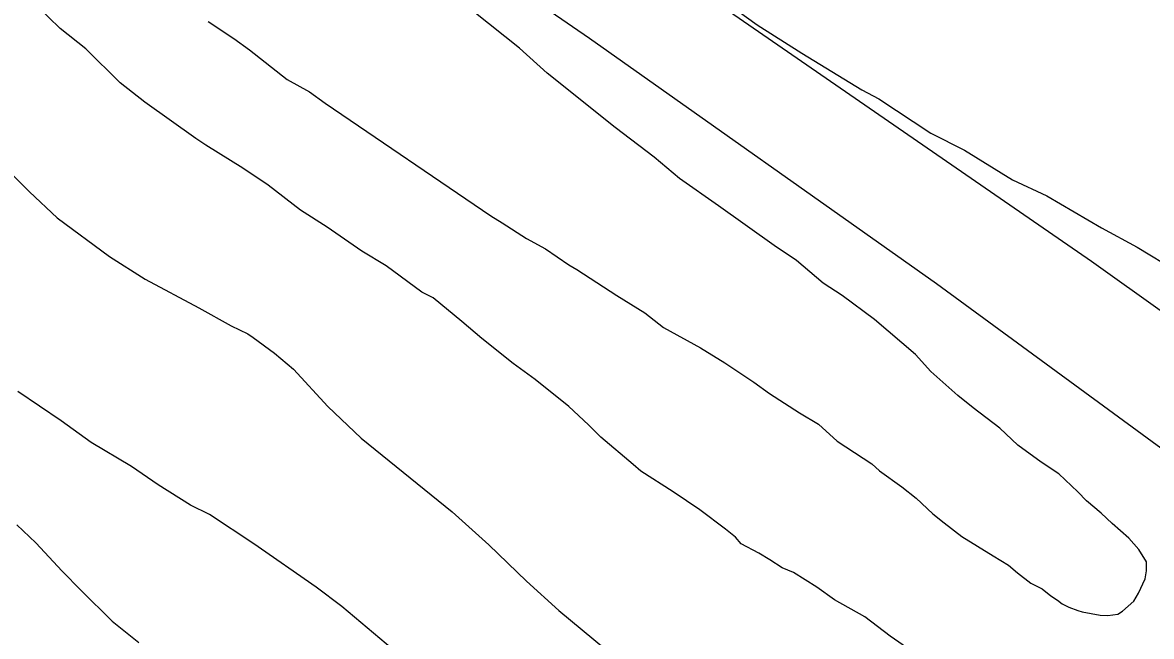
# Model space of a CAD drawing. Extents: x 3324104 to 3361979, y 612876 to 638273.
# Drawn here: x 3343296.8 to 3343790.2, y 634386.3 to 634654.7 of the extents above; entities that cross this region are included whole.
import ezdxf

# ---------------------------------------------------------------- set-up
doc = ezdxf.new("R2010")
doc.units = 0
for name, color, linetype in [('V-DTCH-CNTR', 7, 'Continuous'), ('V-SITE-VEGE', 7, 'Continuous'), ('V-TOPO-SHOR', 7, 'Continuous')]:
    doc.layers.add(name, color=color, linetype=linetype)

msp = doc.modelspace()

# ---------------------------------------------------------------- linework, layer by layer
at = {"layer": 'V-DTCH-CNTR'}
msp.add_lwpolyline([(3344106.42, 634307.15), (3344050.92, 634345.85), (3343891.16, 634459.4), (3343764.08, 634550.31), (3343605.83, 634659.43), (3343411.21, 634776.48), (3343304.58, 634852.19), (3343144.83, 634966.14), (3342980.99, 635075.38), (3342843.16, 635168.11), (3342677.93, 635286.97), (3342633.12, 635321.05), (3342647.82, 635355.88), (3342695.77, 635471.89), (3342735.07, 635575.69), (3342758.23, 635622.94)], dxfattribs=at)
at = {"layer": 'V-SITE-VEGE'}
for p, q in [((3343589.71, 634674.08), (3343617.92, 634653.71)), ((3343313.28, 634652.14), (3343303.09, 634662.03)), ((3343514.03, 634643.55), (3343494.1, 634659.42)), ((3343324.46, 634643.2), (3343313.28, 634652.14)), ((3343377.96, 634655.19), (3343389.15, 634647.73)), ((3343617.92, 634653.71), (3343637.38, 634641.27)), ((3343389.15, 634647.73), (3343395.96, 634642.77)), ((3343339.5, 634628.36), (3343324.46, 634643.2)), ((3343395.96, 634642.77), (3343412.49, 634629.87)), ((3343526.16, 634632.65), (3343514.03, 634643.55)), ((3343637.38, 634641.27), (3343663.68, 634625.33)), ((3343555.81, 634608.84), (3343526.16, 634632.65)), ((3343350.19, 634619.93), (3343339.5, 634628.36)), ((3343412.49, 634629.87), (3343422.23, 634624.38)), ((3343422.23, 634624.38), (3343429.04, 634619.41)), ((3343663.68, 634625.33), (3343670.99, 634621.34)), ((3343372.56, 634604.03), (3343350.19, 634619.93)), ((3343429.04, 634619.41), (3343501.54, 634570.19)), ((3343670.99, 634621.34), (3343693.86, 634606.41)), ((3343572.83, 634595.93), (3343555.81, 634608.84)), ((3343376.94, 634601.04), (3343372.56, 634604.03)), ((3343693.86, 634606.41), (3343708.48, 634598.92)), ((3343393.01, 634591.09), (3343376.94, 634601.04)), ((3343708.48, 634598.92), (3343729.42, 634585.98)), ((3343285.28, 634595.1), (3343299.83, 634580.75)), ((3343584, 634586.51), (3343572.83, 634595.93)), ((3343404.2, 634583.62), (3343393.01, 634591.09)), ((3343418.3, 634572.71), (3343404.2, 634583.62)), ((3343601.02, 634574.58), (3343584, 634586.51)), ((3343729.42, 634585.98), (3343744.53, 634578.97)), ((3343299.83, 634580.75), (3343311.96, 634569.36)), ((3343744.53, 634578.97), (3343768.4, 634565.01)), ((3343429.98, 634565.24), (3343418.3, 634572.71)), ((3343625.34, 634557.2), (3343601.02, 634574.58)), ((3343311.96, 634569.36), (3343334.82, 634552.48)), ((3343501.54, 634570.19), (3343506.41, 634567.21)), ((3343445.06, 634554.8), (3343429.98, 634565.24)), ((3343506.41, 634567.21), (3343517.11, 634560.24)), ((3343768.4, 634565.01), (3343783.99, 634556.53)), ((3343517.11, 634560.24), (3343525.4, 634555.75)), ((3343455.77, 634548.33), (3343445.06, 634554.8)), ((3343525.4, 634555.75), (3343535.61, 634548.79)), ((3343635.08, 634550.73), (3343625.34, 634557.2)), ((3343783.99, 634556.53), (3343811.74, 634539.59)), ((3343334.82, 634552.48), (3343350.4, 634542.52)), ((3343471.34, 634536.91), (3343455.77, 634548.33)), ((3343535.61, 634548.79), (3343539.02, 634546.8)), ((3343646.73, 634540.82), (3343635.08, 634550.73)), ((3343539.02, 634546.8), (3343556.54, 634535.35)), ((3343350.4, 634542.52), (3343373.78, 634530.04)), ((3343655.01, 634535.35), (3343646.73, 634540.82)), ((3343476.21, 634534.41), (3343471.34, 634536.91)), ((3343488.84, 634523.99), (3343476.21, 634534.41)), ((3343556.54, 634535.35), (3343568.72, 634527.88)), ((3343669.11, 634524.92), (3343655.01, 634535.35)), ((3343373.78, 634530.04), (3343387.91, 634522.07)), ((3343497.59, 634516.56), (3343488.84, 634523.99)), ((3343568.72, 634527.88), (3343576.98, 634521.43)), ((3343687.08, 634509.55), (3343669.11, 634524.92)), ((3343387.91, 634522.07), (3343395.23, 634518.56)), ((3343395.23, 634518.56), (3343397.66, 634517.07)), ((3343576.98, 634521.43), (3343593.06, 634512.45)), ((3343397.66, 634517.07), (3343406.89, 634510.12)), ((3343511.19, 634505.64), (3343497.59, 634516.56)), ((3343406.89, 634510.12), (3343415.15, 634503.18)), ((3343593.06, 634512.45), (3343603.77, 634505.98)), ((3343693.86, 634502.14), (3343687.08, 634509.55)), ((3343520.92, 634498.69), (3343511.19, 634505.64)), ((3343603.77, 634505.98), (3343616.42, 634497.52)), ((3343415.15, 634503.18), (3343430.18, 634486.86)), ((3343535.5, 634486.79), (3343520.92, 634498.69)), ((3343705.52, 634491.73), (3343693.86, 634502.14)), ((3343616.42, 634497.52), (3343623.23, 634492.56)), ((3343313.7, 634480.52), (3343294.73, 634493.44)), ((3343623.23, 634492.56), (3343636.37, 634484.1)), ((3343712.32, 634486.28), (3343705.52, 634491.73)), ((3343430.18, 634486.86), (3343444.73, 634473)), ((3343544.23, 634478.86), (3343535.5, 634486.79)), ((3343636.37, 634484.1), (3343644.65, 634479.11)), ((3343723.99, 634477.34), (3343712.32, 634486.28)), ((3343326.84, 634471.08), (3343313.7, 634480.52)), ((3343549.57, 634473.42), (3343544.23, 634478.86)), ((3343644.65, 634479.11), (3343652.9, 634471.69)), ((3343731.75, 634469.92), (3343723.99, 634477.34)), ((3343344.37, 634460.62), (3343326.84, 634471.08)), ((3343444.73, 634473), (3343484.58, 634440.76)), ((3343563.66, 634461.52), (3343549.57, 634473.42)), ((3343652.9, 634471.69), (3343667.99, 634461.74)), ((3343741.96, 634462.47), (3343731.75, 634469.92)), ((3343356.04, 634452.66), (3343344.37, 634460.62)), ((3343567.06, 634458.55), (3343563.66, 634461.52)), ((3343667.99, 634461.74), (3343671.39, 634458.76)), ((3343749.75, 634457.49), (3343741.96, 634462.47)), ((3343581.17, 634449.59), (3343567.06, 634458.55)), ((3343671.39, 634458.76), (3343681.11, 634451.81)), ((3343758, 634449.57), (3343749.75, 634457.49)), ((3343370.16, 634443.7), (3343356.04, 634452.66)), ((3343592.85, 634441.64), (3343581.17, 634449.59)), ((3343681.11, 634451.81), (3343687.43, 634446.85)), ((3343761.88, 634445.61), (3343758, 634449.57)), ((3343687.43, 634446.85), (3343694.71, 634439.92)), ((3343768.19, 634440.16), (3343761.88, 634445.61)), ((3343378.45, 634439.7), (3343370.16, 634443.7)), ((3343397.92, 634426.77), (3343378.45, 634439.7)), ((3343484.58, 634440.76), (3343500.6, 634426.39)), ((3343604.03, 634433.2), (3343592.85, 634441.64)), ((3343694.71, 634439.92), (3343699.57, 634435.95)), ((3343773.05, 634435.7), (3343768.19, 634440.16)), ((3343699.57, 634435.95), (3343707.35, 634429.99)), ((3343780.33, 634429.26), (3343773.05, 634435.7)), ((3343608.41, 634429.73), (3343604.03, 634433.2)), ((3343610.82, 634426.76), (3343608.41, 634429.73)), ((3343707.35, 634429.99), (3343720.98, 634421.53)), ((3343425.16, 634407.88), (3343397.92, 634426.77)), ((3343500.6, 634426.39), (3343517.1, 634410.55)), ((3343618.62, 634422.76), (3343610.82, 634426.76)), ((3343784.69, 634424.32), (3343780.33, 634429.26)), ((3343623.49, 634419.78), (3343618.62, 634422.76)), ((3343628.85, 634416.3), (3343623.49, 634419.78)), ((3343720.98, 634421.53), (3343727.8, 634417.54)), ((3343788.07, 634418.9), (3343784.69, 634424.32)), ((3343633.73, 634414.29), (3343628.85, 634416.3)), ((3343727.8, 634417.54), (3343731.68, 634414.07)), ((3343787.5, 634411.56), (3343788.03, 634414.98)), ((3343788.03, 634414.98), (3343788.07, 634418.9)), ((3343517.1, 634410.55), (3343531.18, 634397.68)), ((3343643.95, 634407.81), (3343633.73, 634414.29)), ((3343731.68, 634414.07), (3343737.52, 634409.61)), ((3343784.5, 634405.22), (3343787.5, 634411.56)), ((3343436.34, 634399.44), (3343425.16, 634407.88)), ((3343651.73, 634402.35), (3343643.95, 634407.81)), ((3343737.52, 634409.61), (3343742.39, 634407.11)), ((3343742.39, 634407.11), (3343746.28, 634404.13)), ((3343782.51, 634401.81), (3343784.5, 634405.22)), ((3343664.88, 634394.87), (3343651.73, 634402.35)), ((3343746.28, 634404.13), (3343749.2, 634402.14)), ((3343749.2, 634402.14), (3343751.14, 634400.65)), ((3343751.14, 634400.65), (3343754.07, 634399.15)), ((3343777.56, 634397.45), (3343782.51, 634401.81)), ((3343464.03, 634376.14), (3343436.34, 634399.44)), ((3343531.18, 634397.68), (3343551.58, 634380.81)), ((3343676.06, 634386.43), (3343664.88, 634394.87)), ((3343754.07, 634399.15), (3343757.97, 634397.65)), ((3343757.97, 634397.65), (3343759.93, 634397.14)), ((3343759.93, 634397.14), (3343767.75, 634395.59)), ((3343767.75, 634395.59), (3343771.18, 634395.55)), ((3343771.18, 634395.55), (3343775.59, 634396)), ((3343775.59, 634396), (3343777.56, 634397.45)), ((3343717.91, 634357.6), (3343676.06, 634386.43))]:
    msp.add_line(p, q, dxfattribs=at)
msp.add_lwpolyline([(3343294.28, 634435.13), (3343302.53, 634427.21), (3343314.17, 634414.84), (3343322.41, 634406.43), (3343335.99, 634393.07), (3343347.65, 634383.65)], dxfattribs=at)
at = {"layer": 'V-TOPO-SHOR'}
msp.add_lwpolyline([(3344474.04, 633989.61), (3344331.08, 634090.77), (3344221.82, 634168.96), (3344056.21, 634289.28), (3343848.87, 634428.74), (3343696.2, 634540.44), (3343544.62, 634647.74), (3343367.51, 634769.48), (3343194.75, 634889.95), (3343034.38, 634995.05), (3342904.18, 635079.24), (3342790.61, 635160.31), (3342589.31, 635308.62), (3342423.06, 635431.11), (3342367.5, 635473.21), (3342350.05, 635475.16), (3342317.65, 635465.11), (3342281.33, 635457.92), (3342244.71, 635455.5)], dxfattribs=at)

doc.saveas('drawing.dxf')
